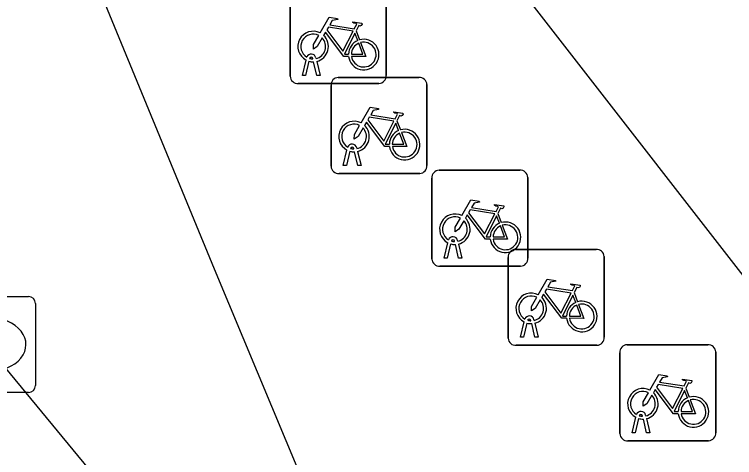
# Model space of a CAD drawing. Extents: x 159489 to 160304, y 383826 to 384530.
# Drawn here: x 159822.64 to 159830.14, y 384454.65 to 384459.26 of the extents above; entities that cross this region are included whole.
import ezdxf

# ---------------------------------------------------------------- set-up
doc = ezdxf.new("R2010")
doc.units = 0
for name, color, linetype in [('IMGEO_Fietsenrek', 7, 'Continuous'), ('IMGEO_Fietspad_gesloten', 7, 'Continuous'), ('IMGEO_Kolk', 7, 'Continuous'), ('IMGEO_Rijbaan_lokaal_gesloten', 7, 'Continuous'), ('IMGEO_Voetpad_open', 7, 'Continuous')]:
    doc.layers.add(name, color=color, linetype=linetype)

msp = doc.modelspace()

# ---------------------------------------------------------------- linework, layer by layer
at = {"layer": 'IMGEO_Fietsenrek'}
for p, q in [((159825.5115, 384458.6199), (159825.5115, 384459.4608)), ((159825.5115, 384459.4608), (159825.5115, 384458.6199)), ((159826.5105, 384459.4701), (159826.5105, 384458.6292)), ((159826.5105, 384458.6292), (159826.5105, 384459.4701)), ((159826.1982, 384459.0942), (159826.2345, 384458.999)), ((159825.6385, 384458.6293), (159825.6768, 384458.7893)), ((159825.7072, 384458.7771), (159825.6719, 384458.6293)), ((159825.7489, 384458.8009), (159825.7479, 384458.8052)), ((159825.79, 384458.6293), (159825.7561, 384458.771)), ((159825.7796, 384458.8124), (159825.7814, 384458.8045)), ((159825.7884, 384458.7753), (159825.8234, 384458.6293)), ((159825.6719, 384458.6293), (159825.6385, 384458.6293)), ((159825.8234, 384458.6293), (159825.79, 384458.6293)), ((159826.4361, 384458.5455), (159825.5952, 384458.5455)), ((159825.5952, 384458.5455), (159826.4361, 384458.5455)), ((159826.0119, 384458.6075), (159826.8528, 384458.6075)), ((159826.8528, 384458.6075), (159826.0119, 384458.6075)), ((159825.9375, 384457.6829), (159825.9375, 384458.5238)), ((159825.9375, 384458.5238), (159825.9375, 384457.6829)), ((159826.9365, 384458.5331), (159826.9365, 384457.6922)), ((159826.9365, 384457.6922), (159826.9365, 384458.5331)), ((159826.6242, 384458.1572), (159826.6605, 384458.062)), ((159826.2056, 384457.8754), (159826.2074, 384457.8675)), ((159826.0645, 384457.6923), (159826.1028, 384457.8523)), ((159826.1332, 384457.8401), (159826.0979, 384457.6923)), ((159826.1749, 384457.8639), (159826.1739, 384457.8682)), ((159826.216, 384457.6923), (159826.1821, 384457.834)), ((159826.2144, 384457.8383), (159826.2494, 384457.6923)), ((159826.0979, 384457.6923), (159826.0645, 384457.6923)), ((159826.2494, 384457.6923), (159826.216, 384457.6923)), ((159826.8621, 384457.6085), (159826.0212, 384457.6085)), ((159826.0212, 384457.6085), (159826.8621, 384457.6085)), ((159827.0619, 384457.6425), (159827.9028, 384457.6425)), ((159827.9028, 384457.6425), (159827.0619, 384457.6425)), ((159826.9875, 384456.7179), (159826.9875, 384457.5588)), ((159826.9875, 384457.5588), (159826.9875, 384456.7179)), ((159827.9865, 384457.5681), (159827.9865, 384456.7272)), ((159827.9865, 384456.7272), (159827.9865, 384457.5681)), ((159827.6742, 384457.1922), (159827.7105, 384457.097)), ((159827.2249, 384456.8989), (159827.2239, 384456.9032)), ((159827.2556, 384456.9104), (159827.2574, 384456.9025)), ((159827.1145, 384456.7273), (159827.1528, 384456.8873)), ((159827.1832, 384456.8751), (159827.1479, 384456.7273)), ((159827.266, 384456.7273), (159827.2321, 384456.869)), ((159827.2644, 384456.8733), (159827.2994, 384456.7273)), ((159827.8569, 384456.8185), (159828.6978, 384456.8185)), ((159828.6978, 384456.8185), (159827.8569, 384456.8185)), ((159828.7815, 384456.7441), (159828.7815, 384455.9032)), ((159828.7815, 384455.9032), (159828.7815, 384456.7441)), ((159827.1479, 384456.7273), (159827.1145, 384456.7273)), ((159827.2994, 384456.7273), (159827.266, 384456.7273)), ((159827.7825, 384455.8939), (159827.7825, 384456.7348)), ((159827.7825, 384456.7348), (159827.7825, 384455.8939)), ((159827.9121, 384456.6435), (159827.0712, 384456.6435)), ((159827.0712, 384456.6435), (159827.9121, 384456.6435)), ((159828.4692, 384456.3682), (159828.5055, 384456.273)), ((159828.0199, 384456.0749), (159828.0189, 384456.0792)), ((159828.0506, 384456.0864), (159828.0524, 384456.0785)), ((159827.9095, 384455.9033), (159827.9478, 384456.0633)), ((159827.9782, 384456.0511), (159827.9429, 384455.9033)), ((159828.061, 384455.9033), (159828.0271, 384456.045)), ((159828.0594, 384456.0493), (159828.0944, 384455.9033)), ((159827.9429, 384455.9033), (159827.9095, 384455.9033)), ((159828.0944, 384455.9033), (159828.061, 384455.9033)), ((159828.7071, 384455.8195), (159827.8662, 384455.8195)), ((159827.8662, 384455.8195), (159828.7071, 384455.8195)), ((159829.0199, 384455.8255), (159829.8608, 384455.8255)), ((159829.8608, 384455.8255), (159829.0199, 384455.8255)), ((159828.9455, 384454.9009), (159828.9455, 384455.7418)), ((159828.9455, 384455.7418), (159828.9455, 384454.9009)), ((159829.9445, 384455.7511), (159829.9445, 384454.9102)), ((159829.9445, 384454.9102), (159829.9445, 384455.7511)), ((159829.6322, 384455.3752), (159829.6685, 384455.28)), ((159829.0725, 384454.9103), (159829.1108, 384455.0703)), ((159829.1412, 384455.0581), (159829.1059, 384454.9103)), ((159829.1829, 384455.0819), (159829.1819, 384455.0862)), ((159829.224, 384454.9103), (159829.1901, 384455.052)), ((159829.2136, 384455.0934), (159829.2154, 384455.0855)), ((159829.2224, 384455.0563), (159829.2574, 384454.9103)), ((159829.1059, 384454.9103), (159829.0725, 384454.9103)), ((159829.2574, 384454.9103), (159829.224, 384454.9103)), ((159829.8701, 384454.8265), (159829.0292, 384454.8265)), ((159829.0292, 384454.8265), (159829.8701, 384454.8265))]:
    msp.add_line(p, q, dxfattribs=at)
for points in [[(159825.8241, 384459.0712), (159825.9188, 384459.2347), (159826.005, 384459.2209), (159826.0067, 384459.2122), (159825.9506, 384459.2013), (159825.9244, 384459.156), (159826.1796, 384459.1152)], [(159826.1796, 384459.1152), (159826.2046, 384459.164), (159826.1995, 384459.168), (159826.1763, 384459.1717), (159826.1636, 384459.1792), (159826.1626, 384459.1823), (159826.1648, 384459.1869), (159826.2596, 384459.1718), (159826.2619, 384459.1615), (159826.2525, 384459.1491), (159826.2401, 384459.1427), (159826.2256, 384459.1489), (159826.1982, 384459.0942)], [(159826.1198, 384458.8265), (159826.0701, 384458.8266), (159825.8794, 384459.0783), (159825.8604, 384459.0455)], [(159826.1667, 384459.09), (159825.9099, 384459.131), (159825.8932, 384459.1022), (159826.0602, 384458.8819), (159826.1667, 384459.09)], [(159825.8448, 384459.0187), (159825.7932, 384458.9295), (159825.7533, 384458.9035), (159825.7545, 384458.951), (159825.809, 384459.0452)], [(159826.2147, 384458.992), (159826.1854, 384459.0688), (159826.076, 384458.8507), (159826.1187, 384458.8506)], [(159826.1487, 384458.8505), (159826.2686, 384458.8503), (159826.2254, 384458.9639)], [(159826.2452, 384458.9708), (159826.3002, 384458.8262), (159826.1501, 384458.8265)], [(159826.2501, 384458.1342), (159826.3448, 384458.2977), (159826.431, 384458.2839), (159826.4327, 384458.2752), (159826.3766, 384458.2643), (159826.3504, 384458.219), (159826.6056, 384458.1782)], [(159826.6056, 384458.1782), (159826.6306, 384458.227), (159826.6255, 384458.231), (159826.6023, 384458.2347), (159826.5896, 384458.2422), (159826.5886, 384458.2453), (159826.5908, 384458.2499), (159826.6856, 384458.2348), (159826.6879, 384458.2245), (159826.6785, 384458.2121), (159826.6661, 384458.2057), (159826.6516, 384458.2119), (159826.6242, 384458.1572)], [(159826.5927, 384458.153), (159826.3359, 384458.194), (159826.3192, 384458.1652), (159826.4862, 384457.9449), (159826.5927, 384458.153)], [(159826.2708, 384458.0817), (159826.2192, 384457.9925), (159826.1793, 384457.9665), (159826.1805, 384458.014), (159826.235, 384458.1082)], [(159826.5458, 384457.8895), (159826.4961, 384457.8896), (159826.3054, 384458.1413), (159826.2864, 384458.1085)], [(159826.6407, 384458.055), (159826.6114, 384458.1318), (159826.502, 384457.9137), (159826.5447, 384457.9136)], [(159826.5747, 384457.9135), (159826.6946, 384457.9133), (159826.6514, 384458.0269)], [(159826.6712, 384458.0338), (159826.7262, 384457.8892), (159826.5761, 384457.8895)], [(159827.3001, 384457.1692), (159827.3948, 384457.3327), (159827.481, 384457.3189), (159827.4827, 384457.3102), (159827.4266, 384457.2993), (159827.4004, 384457.254), (159827.6556, 384457.2132)], [(159827.6556, 384457.2132), (159827.6806, 384457.262), (159827.6755, 384457.266), (159827.6523, 384457.2697), (159827.6396, 384457.2772), (159827.6386, 384457.2803), (159827.6408, 384457.2849), (159827.7356, 384457.2698), (159827.7379, 384457.2595), (159827.7285, 384457.2471), (159827.7161, 384457.2407), (159827.7016, 384457.2469), (159827.6742, 384457.1922)], [(159827.6427, 384457.188), (159827.3859, 384457.229), (159827.3692, 384457.2002), (159827.5362, 384456.9799), (159827.6427, 384457.188)], [(159827.3208, 384457.1167), (159827.2692, 384457.0275), (159827.2293, 384457.0015), (159827.2305, 384457.049), (159827.285, 384457.1432)], [(159827.5958, 384456.9245), (159827.5461, 384456.9246), (159827.3554, 384457.1763), (159827.3364, 384457.1435)], [(159827.6907, 384457.09), (159827.6614, 384457.1668), (159827.552, 384456.9487), (159827.5947, 384456.9486)], [(159827.6247, 384456.9485), (159827.7446, 384456.9483), (159827.7014, 384457.0619)], [(159827.7212, 384457.0688), (159827.7762, 384456.9242), (159827.6261, 384456.9245)], [(159828.0951, 384456.3452), (159828.1898, 384456.5087), (159828.276, 384456.4949), (159828.2777, 384456.4862), (159828.2216, 384456.4753), (159828.1954, 384456.43), (159828.4506, 384456.3892)], [(159828.4506, 384456.3892), (159828.4756, 384456.438), (159828.4705, 384456.442), (159828.4473, 384456.4457), (159828.4346, 384456.4532), (159828.4336, 384456.4563), (159828.4358, 384456.4609), (159828.5306, 384456.4458), (159828.5329, 384456.4355), (159828.5235, 384456.4231), (159828.5111, 384456.4167), (159828.4966, 384456.4229), (159828.4692, 384456.3682)], [(159828.4377, 384456.364), (159828.1809, 384456.405), (159828.1642, 384456.3762), (159828.3312, 384456.1559), (159828.4377, 384456.364)], [(159828.1158, 384456.2927), (159828.0642, 384456.2035), (159828.0243, 384456.1775), (159828.0255, 384456.225), (159828.08, 384456.3192)], [(159828.3908, 384456.1005), (159828.3411, 384456.1006), (159828.1504, 384456.3523), (159828.1314, 384456.3195)], [(159828.4857, 384456.266), (159828.4564, 384456.3428), (159828.347, 384456.1247), (159828.3897, 384456.1246)], [(159828.4197, 384456.1245), (159828.5396, 384456.1243), (159828.4964, 384456.2379)], [(159828.5162, 384456.2448), (159828.5712, 384456.1002), (159828.4211, 384456.1005)], [(159829.2581, 384455.3522), (159829.3528, 384455.5157), (159829.439, 384455.5019), (159829.4407, 384455.4932), (159829.3846, 384455.4823), (159829.3584, 384455.437), (159829.6136, 384455.3962)], [(159829.6007, 384455.371), (159829.3439, 384455.412), (159829.3272, 384455.3832), (159829.4942, 384455.1629), (159829.6007, 384455.371)], [(159829.6136, 384455.3962), (159829.6386, 384455.445), (159829.6335, 384455.449), (159829.6103, 384455.4527), (159829.5976, 384455.4602), (159829.5966, 384455.4633), (159829.5988, 384455.4679), (159829.6936, 384455.4528), (159829.6959, 384455.4425), (159829.6865, 384455.4301), (159829.6741, 384455.4237), (159829.6596, 384455.4299), (159829.6322, 384455.3752)], [(159829.2788, 384455.2997), (159829.2272, 384455.2105), (159829.1873, 384455.1845), (159829.1885, 384455.232), (159829.243, 384455.3262)], [(159829.5538, 384455.1075), (159829.5041, 384455.1076), (159829.3134, 384455.3593), (159829.2944, 384455.3265)], [(159829.6487, 384455.273), (159829.6194, 384455.3498), (159829.51, 384455.1317), (159829.5527, 384455.1316)], [(159829.5827, 384455.1315), (159829.7026, 384455.1313), (159829.6594, 384455.2449)], [(159829.6792, 384455.2518), (159829.7342, 384455.1072), (159829.5841, 384455.1075)]]:
    msp.add_lwpolyline(points, dxfattribs=at)
for centre, radius, start, end in [((159825.7511, 384458.9299), 0.159, 62.67661, 242.13685), ((159825.7511, 384458.9299), 0.129, 63.31916, 238.90302), ((159825.7511, 384458.9299), 0.129, 283.60429, 43.43025), ((159825.7511, 384458.9299), 0.159, 283.5766, 46.60424), ((159826.2777, 384458.8459), 0.159, 187.0065, 105.77075), ((159826.2777, 384458.8459), 0.159, 113.3408, 178.32165), ((159826.2777, 384458.8459), 0.129, 113.92302, 177.95563), ((159826.2777, 384458.8459), 0.129, 188.67146, 104.58832), ((159825.7309, 384458.8013), 0.0499, 12.8025, 158.69338), ((159825.7511, 384458.9299), 0.159, 253.99666, 271.78671), ((159825.7309, 384458.8013), 0.0174, 12.8025, 163.45023), ((159825.7511, 384458.9299), 0.129, 253.41502, 269.02044), ((159825.5894, 384458.6232), 0.0779, 182.4484, 274.28452), ((159825.5894, 384458.6232), 0.0779, 182.4484, 274.28452), ((159826.4328, 384458.6234), 0.0779, 272.4484, 4.28452), ((159826.4328, 384458.6234), 0.0779, 272.4484, 4.28452), ((159826.0152, 384458.5296), 0.0779, 92.4484, 184.28452), ((159826.0152, 384458.5296), 0.0779, 92.4484, 184.28452), ((159826.8586, 384458.5298), 0.0779, 2.4484, 94.28452), ((159826.8586, 384458.5298), 0.0779, 2.4484, 94.28452), ((159826.1771, 384457.9929), 0.159, 62.67661, 242.13685), ((159826.1771, 384457.9929), 0.129, 63.31916, 238.90302), ((159826.1771, 384457.9929), 0.159, 283.5766, 46.60424), ((159826.1771, 384457.9929), 0.129, 283.60429, 43.43025), ((159826.7037, 384457.9089), 0.159, 113.3408, 178.32165), ((159826.7037, 384457.9089), 0.159, 187.0065, 105.77075), ((159826.7037, 384457.9089), 0.129, 113.92302, 177.95563), ((159826.7037, 384457.9089), 0.129, 188.67146, 104.58832), ((159826.1569, 384457.8643), 0.0499, 12.8025, 158.69338), ((159826.1569, 384457.8643), 0.0174, 12.8025, 163.45023), ((159826.1771, 384457.9929), 0.129, 253.41502, 269.02044), ((159826.1771, 384457.9929), 0.159, 253.99666, 271.78671), ((159826.0154, 384457.6862), 0.0779, 182.4484, 274.28452), ((159826.0154, 384457.6862), 0.0779, 182.4484, 274.28452), ((159826.8588, 384457.6864), 0.0779, 272.4484, 4.28452), ((159826.8588, 384457.6864), 0.0779, 272.4484, 4.28452), ((159827.0652, 384457.5646), 0.0779, 92.4484, 184.28452), ((159827.0652, 384457.5646), 0.0779, 92.4484, 184.28452), ((159827.9086, 384457.5648), 0.0779, 2.4484, 94.28452), ((159827.9086, 384457.5648), 0.0779, 2.4484, 94.28452), ((159827.2271, 384457.0279), 0.159, 62.67661, 242.13685), ((159827.2271, 384457.0279), 0.129, 63.31916, 238.90302), ((159827.2271, 384457.0279), 0.159, 283.5766, 46.60424), ((159827.2271, 384457.0279), 0.129, 283.60429, 43.43025), ((159827.7537, 384456.9439), 0.159, 113.3408, 178.32165), ((159827.7537, 384456.9439), 0.159, 187.0065, 105.77075), ((159827.7537, 384456.9439), 0.129, 113.92302, 177.95563), ((159827.7537, 384456.9439), 0.129, 188.67146, 104.58832), ((159827.2069, 384456.8993), 0.0499, 12.8025, 158.69338), ((159827.2069, 384456.8993), 0.0174, 12.8025, 163.45023), ((159827.2271, 384457.0279), 0.129, 253.41502, 269.02044), ((159827.2271, 384457.0279), 0.159, 253.99666, 271.78671), ((159827.8602, 384456.7406), 0.0779, 92.4484, 184.28452), ((159827.8602, 384456.7406), 0.0779, 92.4484, 184.28452), ((159828.7036, 384456.7408), 0.0779, 2.4484, 94.28452), ((159828.7036, 384456.7408), 0.0779, 2.4484, 94.28452), ((159827.0654, 384456.7212), 0.0779, 182.4484, 274.28452), ((159827.0654, 384456.7212), 0.0779, 182.4484, 274.28452), ((159827.9088, 384456.7214), 0.0779, 272.4484, 4.28452), ((159827.9088, 384456.7214), 0.0779, 272.4484, 4.28452), ((159828.0221, 384456.2039), 0.159, 62.67661, 242.13685), ((159828.0221, 384456.2039), 0.129, 63.31916, 238.90302), ((159828.0221, 384456.2039), 0.159, 283.5766, 46.60424), ((159828.0221, 384456.2039), 0.129, 283.60429, 43.43025), ((159828.5487, 384456.1199), 0.159, 113.3408, 178.32165), ((159828.5487, 384456.1199), 0.159, 187.0065, 105.77075), ((159828.5487, 384456.1199), 0.129, 113.92302, 177.95563), ((159828.5487, 384456.1199), 0.129, 188.67146, 104.58832), ((159828.0019, 384456.0753), 0.0499, 12.8025, 158.69338), ((159828.0019, 384456.0753), 0.0174, 12.8025, 163.45023), ((159828.0221, 384456.2039), 0.129, 253.41502, 269.02044), ((159828.0221, 384456.2039), 0.159, 253.99666, 271.78671), ((159827.8604, 384455.8972), 0.0779, 182.4484, 274.28452), ((159827.8604, 384455.8972), 0.0779, 182.4484, 274.28452), ((159828.7038, 384455.8974), 0.0779, 272.4484, 4.28452), ((159828.7038, 384455.8974), 0.0779, 272.4484, 4.28452), ((159829.0232, 384455.7476), 0.0779, 92.4484, 184.28452), ((159829.0232, 384455.7476), 0.0779, 92.4484, 184.28452), ((159829.8666, 384455.7478), 0.0779, 2.4484, 94.28452), ((159829.8666, 384455.7478), 0.0779, 2.4484, 94.28452), ((159829.1851, 384455.2109), 0.159, 62.67661, 242.13685), ((159829.1851, 384455.2109), 0.129, 63.31916, 238.90302), ((159829.1851, 384455.2109), 0.159, 283.5766, 46.60424), ((159829.1851, 384455.2109), 0.129, 283.60429, 43.43025), ((159829.7117, 384455.1269), 0.159, 113.3408, 178.32165), ((159829.7117, 384455.1269), 0.159, 187.0065, 105.77075), ((159829.7117, 384455.1269), 0.129, 113.92302, 177.95563), ((159829.7117, 384455.1269), 0.129, 188.67146, 104.58832), ((159829.1649, 384455.0823), 0.0499, 12.8025, 158.69338), ((159829.1649, 384455.0823), 0.0174, 12.8025, 163.45023), ((159829.1851, 384455.2109), 0.159, 253.99666, 271.78671), ((159829.1851, 384455.2109), 0.129, 253.41502, 269.02044), ((159829.0234, 384454.9042), 0.0779, 182.4484, 274.28452), ((159829.0234, 384454.9042), 0.0779, 182.4484, 274.28452), ((159829.8668, 384454.9044), 0.0779, 272.4484, 4.28452), ((159829.8668, 384454.9044), 0.0779, 272.4484, 4.28452)]:
    msp.add_arc(centre, radius, start, end, dxfattribs=at)
at = {"layer": 'IMGEO_Fietspad_gesloten'}
msp.add_lwpolyline([(159820.909, 384465.856), (159824.719, 384456.615), (159827.819, 384449.194)], dxfattribs=at)
at = {"layer": 'IMGEO_Kolk'}
for p, q in [((159821.9329, 384456.3285), (159822.7851, 384456.3285)), ((159822.8595, 384456.2541), (159822.8595, 384455.4019)), ((159822.7851, 384455.3275), (159821.9329, 384455.3275))]:
    msp.add_line(p, q, dxfattribs=at)
for points in [[(159821.9329, 384456.3285), (159822.7851, 384456.3285)], [(159822.8595, 384456.2541), (159822.8595, 384455.4019)], [(159822.7851, 384455.3275), (159821.9329, 384455.3275)]]:
    msp.add_lwpolyline(points, dxfattribs=at)
for centre, start, end in [((159822.783, 384456.252), 1.55205, 88.44795), ((159822.783, 384456.252), 1.55205, 88.44795), ((159822.783, 384455.404), 271.55205, 358.44795), ((159822.783, 384455.404), 271.55205, 358.44795)]:
    msp.add_arc(centre, 0.0765, start, end, dxfattribs=at)
msp.add_ellipse((159822.37, 384455.828), major_axis=(-0.3901, 0.002), ratio=0.717154, start_param=1.570796, end_param=4.712389, dxfattribs=at)
at = {"layer": 'IMGEO_Rijbaan_lokaal_gesloten'}
msp.add_lwpolyline([(159827.819, 384449.194), (159820.962, 384457.499)], dxfattribs=at)
at = {"layer": 'IMGEO_Voetpad_open'}
msp.add_lwpolyline([(159825.577, 384462.526), (159837.569, 384447.11)], dxfattribs=at)

doc.saveas('drawing.dxf')
